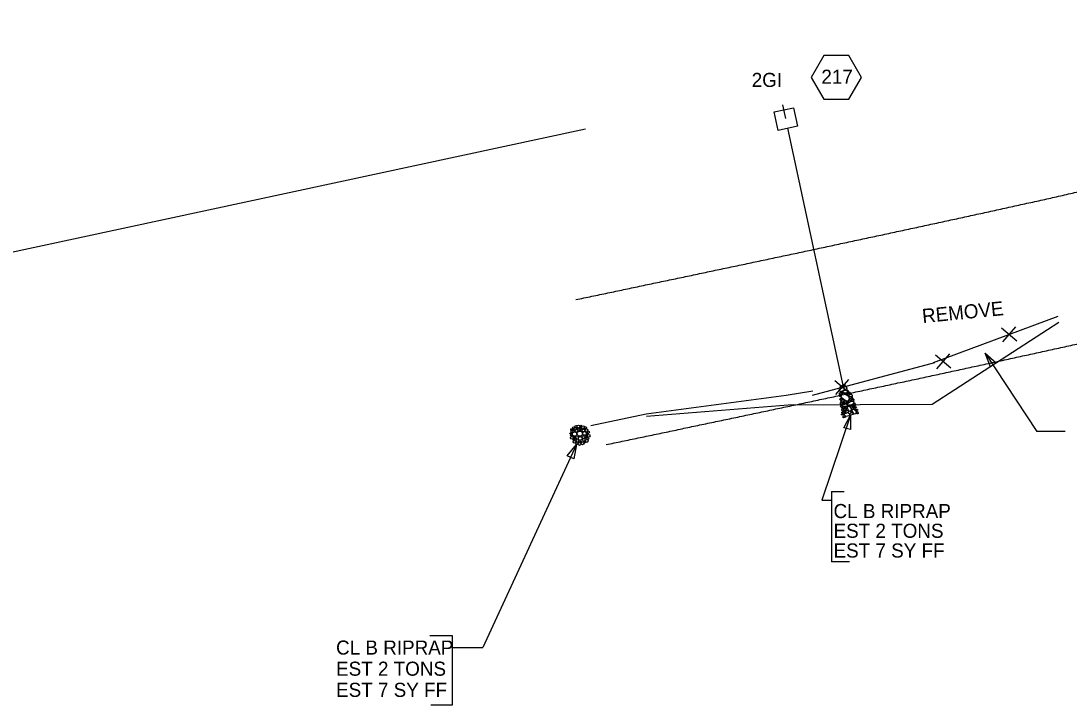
# Model space of a CAD drawing. Extents: x 2384780 to 2405432, y 547869 to 573706.
# Drawn here: x 2390542.8 to 2390914.6, y 552401.5 to 552644.2 of the extents above; entities that cross this region are included whole.
import ezdxf

# ---------------------------------------------------------------- set-up
doc = ezdxf.new("R2010")
doc.units = 0
for name, color, linetype in [('Old_Level_1', 7, 'Continuous'), ('Old_Level_18', 7, 'Continuous'), ('Old_Level_19', 7, 'Continuous'), ('Old_Level_22', 7, 'Continuous'), ('Old_Level_5', 7, 'Continuous'), ('Old_Level_62', 7, 'Continuous'), ('Old_Level_63', 7, 'Continuous'), ('Old_Level_9', 7, 'Continuous'), ('Prop Drainage Box Number Symbol CELL', 7, 'Continuous')]:
    doc.layers.add(name, color=color, linetype=linetype)

# ---------------------------------------------------------------- blocks, each defined once
blk = doc.blocks.new('SPOT')
at = {"layer": 'Old_Level_1'}
for p, q in [((-5.48625, 4.61225), (5.48625, -4.61175)), ((-4.608, -5.326), (4.609, 5.325))]:
    blk.add_line(p, q, dxfattribs=at)

msp = doc.modelspace()

# ---------------------------------------------------------------- linework, layer by layer
at = {"layer": 'Old_Level_1'}
for p, q in [((2390834.61, 552514.45), (2390814.82, 552606.11)), ((2390837.08, 552504.38), (2390826.9, 552474.17)), ((2390830.31, 552477.29), (2390830.31, 552452.28)), ((2390830.31, 552477.29), (2390834.75, 552477.29)), ((2390826.9, 552474.17), (2390830.31, 552474.17)), ((2390836.64, 552452.28), (2390830.31, 552452.28))]:
    msp.add_line(p, q, dxfattribs=at)
for points in [[(2390832.91, 552513.31), (2390833.24, 552513.6), (2390834.07, 552514.2), (2390834.73, 552513.91), (2390834.85, 552513.38), (2390833.81, 552512.73), (2390833.17, 552512.84), (2390832.95, 552513.19)], [(2390833.67, 552511.54), (2390833.4, 552511.64), (2390833.14, 552512.07), (2390833.28, 552512.35), (2390833.46, 552512.4), (2390833.85, 552511.91), (2390833.82, 552511.66), (2390833.67, 552511.54)], [(2390834.24, 552514.51), (2390834.06, 552514.38), (2390833.66, 552514.01), (2390833.39, 552514.22), (2390833.33, 552514.4), (2390833.82, 552514.85), (2390834.15, 552514.8), (2390834.24, 552514.51)], [(2390833.51, 552512.55), (2390833.72, 552512.63), (2390834.15, 552512.77), (2390834.36, 552512.52), (2390834.41, 552512.34), (2390833.84, 552512.15), (2390833.49, 552512.27), (2390833.51, 552512.55)], [(2390835.16, 552514.96), (2390834.97, 552514.81), (2390834.54, 552514.42), (2390834.31, 552514.67), (2390834.24, 552514.84), (2390834.7, 552515.25), (2390835.06, 552515.24), (2390835.16, 552514.96)], [(2390834.36, 552512.84), (2390834.79, 552513.1), (2390835.75, 552513.42), (2390836.3, 552512.89), (2390836.24, 552512.44), (2390835.04, 552512.12), (2390834.53, 552512.39), (2390834.36, 552512.84)], [(2390835.34, 552513.32), (2390835.07, 552513.55), (2390834.67, 552514.05), (2390834.87, 552514.55), (2390835.25, 552514.68), (2390835.71, 552513.88), (2390835.62, 552513.54), (2390835.34, 552513.32)], [(2390836.86, 552511.65), (2390836.58, 552511.75), (2390836.33, 552512.18), (2390836.47, 552512.47), (2390836.66, 552512.49), (2390837.01, 552512.01), (2390837.01, 552511.81), (2390836.86, 552511.65)], [(2390833.56, 552510.82), (2390833.3, 552510.98), (2390833.04, 552511.41), (2390833.15, 552511.68), (2390833.37, 552511.75), (2390833.74, 552511.21), (2390833.7, 552510.99), (2390833.56, 552510.82)], [(2390833.18, 552510.05), (2390833.44, 552510.23), (2390833.89, 552510.42), (2390834.1, 552510.13), (2390834.12, 552509.86), (2390833.49, 552509.73), (2390833.21, 552509.87), (2390833.18, 552510.05)], [(2390833.93, 552508.06), (2390833.66, 552508.16), (2390833.4, 552508.59), (2390833.55, 552508.87), (2390833.73, 552508.93), (2390834.13, 552508.44), (2390834.08, 552508.19), (2390833.93, 552508.06)], [(2390833.56, 552509.27), (2390833.76, 552509.57), (2390834.35, 552509.97), (2390834.76, 552509.78), (2390834.85, 552509.49), (2390834.17, 552508.94), (2390833.74, 552509.01), (2390833.56, 552509.27)], [(2390835.93, 552509.33), (2390835.11, 552509.58), (2390833.7, 552510.59), (2390833.85, 552511.79), (2390834.53, 552512.26), (2390836.32, 552511.05), (2390836.51, 552510.09), (2390836.07, 552509.25)], [(2390834.91, 552508.79), (2390834.74, 552508.62), (2390834.33, 552508.28), (2390834.04, 552508.53), (2390834, 552508.68), (2390834.5, 552509.09), (2390834.71, 552509.05), (2390834.91, 552508.79)], [(2390835.33, 552508.66), (2390835.06, 552508.75), (2390834.83, 552509.2), (2390834.93, 552509.47), (2390835.15, 552509.54), (2390835.52, 552509.04), (2390835.48, 552508.79), (2390835.33, 552508.66)], [(2390835.77, 552511.43), (2390835.5, 552511.53), (2390835.25, 552511.96), (2390835.37, 552512.25), (2390835.56, 552512.27), (2390835.93, 552511.79), (2390835.91, 552511.59), (2390835.77, 552511.43)], [(2390835.71, 552509.12), (2390835.96, 552509.33), (2390836.38, 552509.35), (2390836.67, 552509.09), (2390836.62, 552508.88), (2390836.05, 552508.69), (2390835.76, 552508.94), (2390835.71, 552509.12)], [(2390836.35, 552511.35), (2390836.07, 552511.5), (2390835.86, 552511.93), (2390835.96, 552512.21), (2390836.17, 552512.27), (2390836.55, 552511.72), (2390836.5, 552511.51), (2390836.35, 552511.35)], [(2390838.23, 552508.71), (2390837.87, 552508.31), (2390836.97, 552507.53), (2390836.14, 552508.01), (2390835.99, 552508.47), (2390837.2, 552509.32), (2390837.96, 552509.27), (2390838.34, 552508.76)], [(2390836.39, 552511.33), (2390836.73, 552511.57), (2390837.3, 552511.76), (2390837.68, 552511.34), (2390837.63, 552510.99), (2390836.78, 552510.81), (2390836.47, 552511.06), (2390836.39, 552511.33)], [(2390837.09, 552509.44), (2390836.84, 552509.56), (2390836.62, 552509.99), (2390836.73, 552510.27), (2390836.94, 552510.34), (2390837.28, 552509.82), (2390837.23, 552509.6), (2390837.09, 552509.44)], [(2390837.73, 552509.95), (2390837.46, 552510.07), (2390837.2, 552510.5), (2390837.33, 552510.77), (2390837.52, 552510.79), (2390837.88, 552510.33), (2390837.87, 552510.13), (2390837.73, 552509.95)], [(2390838.3, 552509.84), (2390838.17, 552509.61), (2390837.82, 552509.37), (2390837.47, 552509.46), (2390837.37, 552509.76), (2390837.91, 552510.02), (2390838.23, 552510.02), (2390838.3, 552509.84)], [(2390834.05, 552507.03), (2390833.78, 552507.13), (2390833.52, 552507.56), (2390833.67, 552507.84), (2390833.85, 552507.89), (2390834.25, 552507.4), (2390834.21, 552507.15), (2390834.05, 552507.03)], [(2390833.85, 552504.7), (2390834.11, 552504.87), (2390834.56, 552505.06), (2390834.77, 552504.78), (2390834.79, 552504.51), (2390834.16, 552504.38), (2390833.88, 552504.51), (2390833.85, 552504.7)], [(2390834.46, 552505.71), (2390834.19, 552505.9), (2390833.9, 552506.32), (2390834.06, 552506.57), (2390834.23, 552506.62), (2390834.64, 552506.12), (2390834.6, 552505.87), (2390834.46, 552505.71)], [(2390833.97, 552505.38), (2390834.23, 552505.56), (2390834.68, 552505.75), (2390834.89, 552505.46), (2390834.9, 552505.2), (2390834.28, 552505.07), (2390834, 552505.2), (2390833.97, 552505.38)], [(2390834.99, 552507), (2390834.81, 552506.87), (2390834.37, 552506.61), (2390834.1, 552506.75), (2390834.04, 552506.89), (2390834.44, 552507.26), (2390834.76, 552507.24), (2390834.92, 552507.1)], [(2390834.09, 552508.08), (2390834.56, 552508.35), (2390835.55, 552508.57), (2390836.02, 552508.09), (2390836.02, 552507.54), (2390834.85, 552507.26), (2390834.2, 552507.57), (2390834.09, 552508.08)], [(2390835.15, 552505.9), (2390835.02, 552506.05), (2390834.67, 552506.46), (2390834.89, 552506.77), (2390835.07, 552506.83), (2390835.48, 552506.29), (2390835.33, 552506.07), (2390835.15, 552505.9)], [(2390834.72, 552504.69), (2390835.18, 552504.93), (2390836.1, 552505.26), (2390836.65, 552504.7), (2390836.59, 552504.17), (2390835.43, 552503.87), (2390834.89, 552504.2), (2390834.72, 552504.69)], [(2390836.43, 552505.73), (2390836.16, 552505.45), (2390835.52, 552505.11), (2390835.14, 552505.31), (2390835.06, 552505.6), (2390835.76, 552506.06), (2390836.15, 552506.08), (2390836.43, 552505.73)], [(2390835.72, 552506.42), (2390835.43, 552506.55), (2390835.18, 552506.98), (2390835.33, 552507.26), (2390835.51, 552507.29), (2390835.87, 552506.81), (2390835.86, 552506.58), (2390835.72, 552506.42)], [(2390836.5, 552507.65), (2390836.8, 552507.32), (2390837.41, 552506.45), (2390837.1, 552505.85), (2390836.6, 552505.68), (2390835.97, 552506.73), (2390835.92, 552507.36), (2390836.4, 552507.58)], [(2390836.7, 552504.93), (2390837.03, 552505.1), (2390837.63, 552505.3), (2390837.99, 552504.87), (2390838, 552504.57), (2390837.08, 552504.38), (2390836.76, 552504.59), (2390836.7, 552504.93)], [(2390837.54, 552505.21), (2390837.27, 552505.32), (2390837, 552505.75), (2390837.14, 552506.03), (2390837.32, 552506.09), (2390837.73, 552505.58), (2390837.7, 552505.34), (2390837.54, 552505.21)], [(2390837.58, 552506.77), (2390837.36, 552506.87), (2390837.03, 552507.33), (2390837.18, 552507.61), (2390837.37, 552507.63), (2390837.77, 552507.14), (2390837.77, 552506.94), (2390837.58, 552506.77)], [(2390837.52, 552507.7), (2390837.77, 552507.91), (2390838.19, 552507.94), (2390838.48, 552507.67), (2390838.43, 552507.46), (2390837.86, 552507.27), (2390837.57, 552507.52), (2390837.52, 552507.7)], [(2390838.15, 552506.59), (2390838.57, 552506.3), (2390839.16, 552505.46), (2390838.87, 552504.81), (2390838.33, 552504.76), (2390837.66, 552505.8), (2390837.71, 552506.28), (2390838.13, 552506.66)], [(2390838.69, 552507.74), (2390838.41, 552507.83), (2390838.16, 552508.27), (2390838.28, 552508.55), (2390838.47, 552508.57), (2390838.83, 552508.11), (2390838.83, 552507.91), (2390838.69, 552507.74)], [(2390839.16, 552507.24), (2390838.98, 552506.95), (2390838.59, 552506.74), (2390838.27, 552506.82), (2390838.17, 552507.11), (2390838.72, 552507.37), (2390839.03, 552507.4), (2390839.16, 552507.24)], [(2390838.63, 552506.31), (2390838.88, 552506.5), (2390839.31, 552506.53), (2390839.59, 552506.26), (2390839.53, 552506.05), (2390838.96, 552505.86), (2390838.68, 552506.13), (2390838.63, 552506.31)], [(2390839.61, 552504.79), (2390839.33, 552504.89), (2390839.08, 552505.32), (2390839.21, 552505.61), (2390839.4, 552505.63), (2390839.77, 552505.17), (2390839.75, 552504.96), (2390839.61, 552504.79)], [(2390834.3, 552503.79), (2390834.56, 552503.97), (2390835.02, 552504.16), (2390835.22, 552503.87), (2390835.24, 552503.6), (2390834.61, 552503.47), (2390834.33, 552503.61), (2390834.3, 552503.79)]]:
    msp.add_lwpolyline(points, dxfattribs=at)
msp.add_lwpolyline([(2390834.63, 552499.84), (2390837.08, 552504.38), (2390837.05, 552499.22)], close=True, dxfattribs=at)
for centre, radius in [((2390737.79, 552497.85), 0.271), ((2390738.04, 552497.23), 0.271), ((2390738.13, 552499.22), 0.35), ((2390738.22, 552498.41), 0.35), ((2390739.18, 552497.67), 0.777), ((2390738.78, 552499.86), 0.35), ((2390738.9, 552499.1), 0.35), ((2390739.56, 552500.32), 0.35), ((2390739.8, 552498.86), 0.5), ((2390739.94, 552499.7), 0.271), ((2390740.51, 552500.36), 0.5), ((2390741.03, 552497.8), 0.924), ((2390740.69, 552499.26), 0.363), ((2390741.26, 552499.84), 0.271), ((2390741.37, 552500.52), 0.271), ((2390741.49, 552499.21), 0.271), ((2390742.12, 552500.09), 0.5), ((2390742.28, 552498.98), 0.5), ((2390742.67, 552497.88), 0.653), ((2390743.05, 552499.92), 0.35), ((2390743.36, 552499.05), 0.5), ((2390743.67, 552497.78), 0.271), ((2390744.15, 552497.01), 0.5), ((2390744.07, 552498.35), 0.35), ((2390738.24, 552496.36), 0.5), ((2390738.83, 552495.69), 0.271), ((2390739.11, 552494.92), 0.5), ((2390739.14, 552496.46), 0.271), ((2390739.48, 552495.91), 0.271), ((2390740.02, 552496.58), 0.5), ((2390739.91, 552494.31), 0.35), ((2390740.21, 552495.24), 0.5), ((2390740.88, 552494.14), 0.5), ((2390741.16, 552496.11), 0.653), ((2390741.31, 552494.96), 0.271), ((2390742.02, 552494.38), 0.5), ((2390742.35, 552496.61), 0.5), ((2390742.45, 552495.57), 0.5), ((2390742.75, 552494.78), 0.271), ((2390743.46, 552495.22), 0.5), ((2390743.3, 552496.41), 0.271), ((2390743.31, 552497.01), 0.271), ((2390743.85, 552496.06), 0.35)]:
    msp.add_circle(centre, radius, dxfattribs=at)
at = {"layer": 'Old_Level_18'}
msp.add_line((2390764.55, 552504.72), (2390744.98, 552500.61), dxfattribs=at)
for points in [[(2390910.55, 552539.36), (2390866.33, 552522.89)], [(2390866.88, 552522.89), (2390823.46, 552511.32)], [(2390823.73, 552512.82), (2390814.24, 552511.39), (2390764.55, 552504.72)]]:
    msp.add_lwpolyline(points, dxfattribs=at)
at = {"layer": 'Old_Level_19'}
msp.add_line((2390743.03, 552605.8), (2390418.97, 552536.22), dxfattribs=at)
at = {"layer": 'Old_Level_22'}
msp.add_line((2390814.08, 552609.58), (2390813.04, 552614.47), dxfattribs=at)
at = {"layer": 'Old_Level_5'}
for p, q in [((2390884.8, 552526.34), (2390903.16, 552498.56)), ((2390913.16, 552498.56), (2390903.16, 552498.56)), ((2390739.8, 552493.98), (2390706.64, 552421.93)), ((2390695.69, 552421.93), (2390706.64, 552421.93))]:
    msp.add_line(p, q, dxfattribs=at)
for points in [[(2390886.66, 552521.53), (2390884.8, 552526.34), (2390888.7, 552522.97)], [(2390736.57, 552489.96), (2390739.8, 552493.98), (2390738.84, 552488.91)]]:
    msp.add_lwpolyline(points, close=True, dxfattribs=at)
msp.add_lwpolyline([(2390687.87, 552426.24), (2390695.69, 552426.24), (2390695.69, 552401.54), (2390688.11, 552401.54)], dxfattribs=at)
at = {"layer": 'Old_Level_62'}
msp.add_spline([(2390750.41, 552493.9), (2390756.06, 552495.09), (2390761.71, 552496.27), (2390767.37, 552497.46), (2390773.02, 552498.65), (2390778.68, 552499.84), (2390784.34, 552501.03), (2390790.01, 552502.22), (2390795.67, 552503.41), (2390801.34, 552504.61), (2390807.01, 552505.8), (2390812.69, 552507), (2390818.36, 552508.2), (2390824.04, 552509.41), (2390829.72, 552510.61), (2390835.4, 552511.82), (2390841.09, 552513.04), (2390846.78, 552514.25), (2390852.46, 552515.47), (2390858.16, 552516.69), (2390863.85, 552517.92), (2390869.54, 552519.14), (2390875.24, 552520.38), (2390880.94, 552521.61), (2390886.64, 552522.85), (2390892.34, 552524.1), (2390898.05, 552525.35), (2390903.75, 552526.6), (2390909.46, 552527.86), (2390915.17, 552529.13), (2390920.88, 552530.39), (2390926.6, 552531.67), (2390932.31, 552532.95), (2390938.03, 552534.23), (2390943.74, 552535.52), (2390949.46, 552536.82), (2390955.18, 552538.12), (2390960.91, 552539.43), (2390966.63, 552540.75), (2390972.35, 552542.07), (2390978.08, 552543.4), (2390983.81, 552544.74), (2390989.53, 552546.08), (2390995.26, 552547.43), (2391000.99, 552548.78), (2391006.72, 552550.15), (2391012.46, 552551.52), (2391018.19, 552552.9), (2391023.92, 552554.29), (2391029.66, 552555.69), (2391035.39, 552557.09), (2391041.13, 552558.5), (2391046.87, 552559.92), (2391052.61, 552561.35), (2391058.34, 552562.79), (2391064.08, 552564.24), (2391069.82, 552565.7), (2391075.56, 552567.17), (2391081.3, 552568.64), (2391087.04, 552570.13), (2391092.78, 552571.63), (2391098.52, 552573.13), (2391104.26, 552574.65), (2391110.01, 552576.18), (2391115.75, 552577.71), (2391121.49, 552579.26), (2391127.23, 552580.82), (2391132.97, 552582.39), (2391138.71, 552583.97), (2391144.45, 552585.56), (2391150.19, 552587.17), (2391155.93, 552588.78), (2391161.67, 552590.41), (2391167.4, 552592.05), (2391173.04, 552593.67)], degree=3, dxfattribs=at)
at = {"layer": 'Old_Level_63'}
msp.add_lwpolyline([(2390764.7, 552503.99), (2390814.96, 552507.97), (2390865.99, 552508.24), (2390910.97, 552537.36)], dxfattribs=at)
msp.add_spline([(2390739.62, 552545.35), (2390745.27, 552546.53), (2390750.92, 552547.72), (2390756.57, 552548.9), (2390762.22, 552550.09), (2390767.87, 552551.28), (2390773.53, 552552.47), (2390779.18, 552553.66), (2390784.84, 552554.85), (2390790.49, 552556.04), (2390796.15, 552557.23), (2390801.81, 552558.43), (2390807.47, 552559.63), (2390813.13, 552560.83), (2390818.79, 552562.03), (2390824.45, 552563.24), (2390830.12, 552564.44), (2390835.78, 552565.65), (2390841.44, 552566.87), (2390847.11, 552568.08), (2390852.78, 552569.3), (2390858.44, 552570.52), (2390864.11, 552571.75), (2390869.78, 552572.98), (2390875.45, 552574.21), (2390881.12, 552575.45), (2390886.78, 552576.69), (2390892.45, 552577.94), (2390898.12, 552579.19), (2390903.79, 552580.44), (2390909.46, 552581.7), (2390915.13, 552582.97), (2390920.8, 552584.24), (2390926.47, 552585.51), (2390932.14, 552586.79), (2390937.81, 552588.08), (2390943.49, 552589.37), (2390949.16, 552590.67), (2390954.83, 552591.97), (2390960.5, 552593.28), (2390966.17, 552594.6), (2390971.84, 552595.92), (2390977.51, 552597.25), (2390983.18, 552598.59), (2390988.85, 552599.93), (2390994.52, 552601.28), (2391000.19, 552602.63), (2391005.85, 552604), (2391011.52, 552605.37), (2391017.19, 552606.75), (2391022.86, 552608.14), (2391028.53, 552609.53), (2391034.19, 552610.94), (2391039.86, 552612.35), (2391045.52, 552613.77), (2391051.18, 552615.2), (2391056.85, 552616.64), (2391062.5, 552618.08), (2391068.17, 552619.54), (2391073.83, 552621.01), (2391079.48, 552622.48), (2391085.14, 552623.96), (2391090.8, 552625.46), (2391096.45, 552626.96), (2391102.1, 552628.48), (2391107.76, 552630), (2391113.41, 552631.54), (2391119.06, 552633.08), (2391124.7, 552634.64), (2391130.34, 552636.2), (2391135.99, 552637.78), (2391141.63, 552639.37), (2391147.28, 552640.97), (2391152.91, 552642.58), (2391158.5, 552644.19)], degree=3, dxfattribs=at)
at = {"layer": 'Old_Level_9'}
msp.add_lwpolyline([(2390809.96, 552611.93), (2390816.83, 552613.41), (2390818.25, 552606.85), (2390811.39, 552605.38)], close=True, dxfattribs=at)
at = {"layer": 'Prop Drainage Box Number Symbol CELL'}
msp.add_lwpolyline([(2390840.95, 552624.14), (2390836.48, 552631.89), (2390827.53, 552631.89), (2390823.06, 552624.14), (2390827.53, 552616.39), (2390836.48, 552616.39)], close=True, dxfattribs=at)

# ---------------------------------------------------------------- block references
at = {"layer": 'Old_Level_63', "xscale": 0.5, "yscale": 0.5}
for p in [(2390893.34, 552533.04), (2390869.92, 552523.4), (2390834.17, 552514.31)]:
    msp.add_blockref('SPOT', p, dxfattribs=at)

# ---------------------------------------------------------------- texts
at = {"layer": 'Old_Level_1'}
for s, p in [('CL B RIPRAP', (2390831.02, 552467.85)), ('EST 2 TONS', (2390831.02, 552460.85)), ('EST 7 SY FF', (2390831.02, 552453.85))]:
    msp.add_text(s, height=5, dxfattribs=at).set_placement(p)
at = {"layer": 'Old_Level_5'}
for s, p in [('2GI', (2390801.99, 552620.78)), ('CL B RIPRAP', (2390654.55, 552419.43)), ('EST 2 TONS', (2390654.55, 552411.93)), ('EST 7 SY FF', (2390654.55, 552404.43))]:
    msp.add_text(s, height=5, dxfattribs=at).set_placement(p)
msp.add_text('REMOVE', height=5, rotation=5.6117, dxfattribs=at).set_placement((2390862.68, 552537.01))
at = {"layer": 'Prop Drainage Box Number Symbol CELL'}
msp.add_text('217', height=5, dxfattribs=at).set_placement((2390826.7, 552621.9))

doc.saveas('drawing.dxf')
